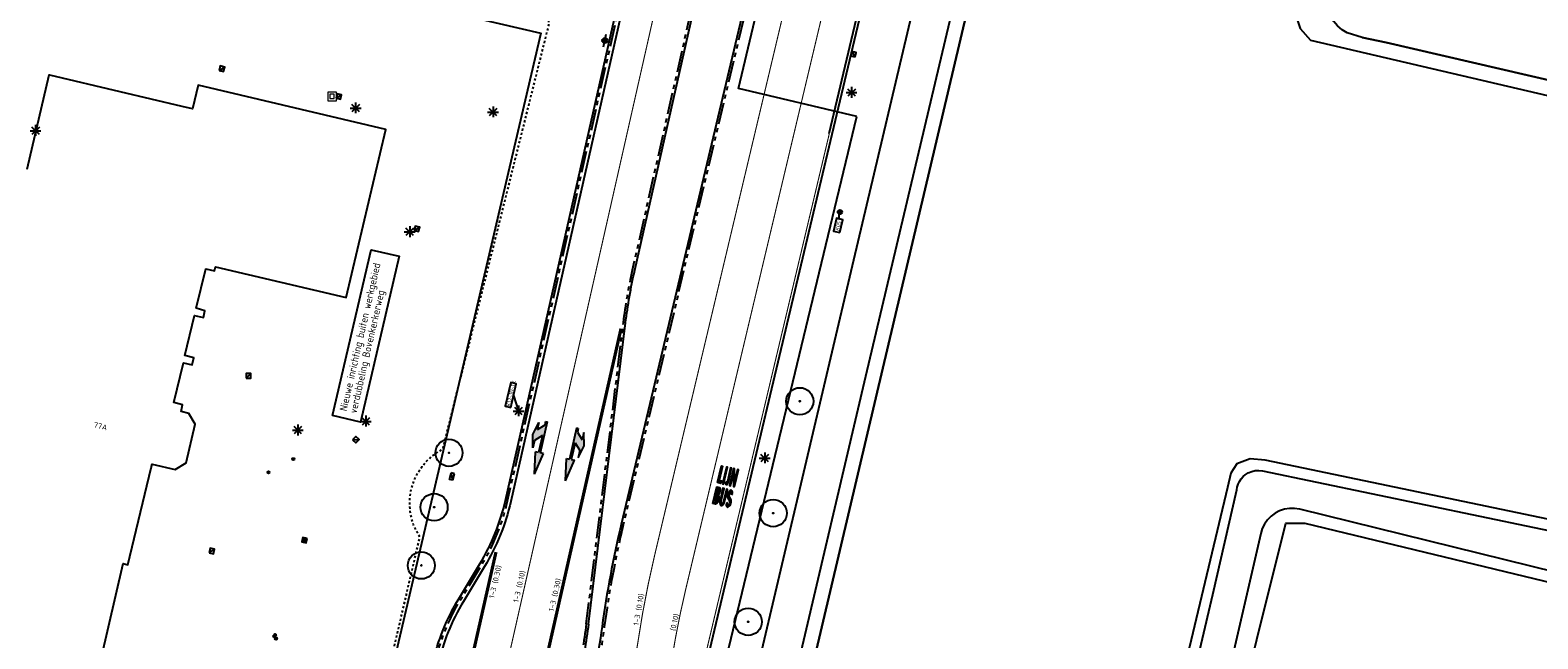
# Model space of a CAD drawing. Header units: metres. Extents: x 116958 to 118326, y 475500 to 477904.
# Tile 892 of 1001: x 117569 to 117709, y 476814 to 476871. Entities that reach past the tile are written whole.
import ezdxf

# ---------------------------------------------------------------- set-up
doc = ezdxf.new("R2010")
doc.units = ezdxf.units.M
doc.header["$LTSCALE"] = 0.2
for name, pattern in [('200-1-3', [20, 5, -15]), ('MATGRENS', [2, 1, -1]), ('VH-TROTTOIRBAND_180-200', [20, 10, -2, 2, -2, 2, -2])]:
    doc.linetypes.add(name, pattern=pattern)
doc.layers.get('0').update_dxf_attribs({"color": 6})
for name, color, linetype in [('B-WE-GR-BOOM-G', 252, 'Continuous'), ('B-WE-GW-WATERGANG_INSTEEK-G', 252, 'Continuous'), ('B-WE-GW-WATERGANG_WATERLIJN-G', 252, 'Continuous'), ('B-WE-IE-MEUBILAIR_WEGMEUBILAIR_LICHTMAST-G', 252, 'Continuous'), ('B-WE-IE-MEUBILAIR_WEGMEUBILAIR_PAAL-G', 252, 'Continuous'), ('B-WE-IE-MEUBILAIR_WEGMEUBILAIR_VERKEERSBORD-G', 252, 'Continuous'), ('B-WE-IE-MEUBILAIR_WEGMEUBILAIR_VERKEERSBORD-PAAL', 252, 'Continuous'), ('B-WE-IE-MEUBILAIR_WEGMEUBILAIR_VLAGGENMAST-G', 252, 'Continuous'), ('B-WE-IE-TERREINAFSCHEIDING_KUNSTMATIG_HEKWERK-G', 252, 'HEKWERK'), ('B-WE-KL-DATA_KAST-G', 90, 'Continuous'), ('B-WE-KW-KUNSTWERK_WALBESCHERMING-GV', 252, 'Continuous'), ('B-WE-OG-BEBOUWING-GV', 252, 'Continuous'), ('B-WE-OG-HUISNUMMER-T25', 2, 'Continuous'), ('B-WE-RI-HWA_KOLK_STRAATKOLK-G', 252, 'Continuous'), ('B-WE-RI-HWA_KOLK_TROTTOIRKOLK-G', 252, 'Continuous'), ('B-WE-VH-GOOT_TEGEL-300', 252, 'Continuous'), ('B-WE-VH-MATERIAALGRENS-G', 252, 'MATGRENS'), ('B-WE-VH-VERHARDING_ASFALT-GV', 252, 'Continuous'), ('B-WE-VW-MARKERING_LANGS_STREEP_13_010-G', 253, '200-1-3'), ('B-WE-VW-MARKERING_LANGS_STREEP_DOORGETROKKEN_010-G', 253, 'Continuous'), ('N-WE-IE-MEUBILAIR_WEGMEUBILAIR_LICHTMAST-G', 2, 'Continuous'), ('N-WE-VH-AFBREEKLIJN-G', 4, 'Continuous'), ('N-WE-VH-GOOT_TEGEL-300', 251, 'Continuous'), ('N-WE-VH-KANTOPSLUITING_ACHTERKANTBAND-G', 251, 'Continuous'), ('N-WE-VH-KANTOPSLUITING_TROTTOIRBAND_180 200-G', 251, 'VH-TROTTOIRBAND_180-200'), ('N-WE-VH-VERHARDING_KANT_ASFALT-G', 251, 'Continuous'), ('N-WE-VW-MARKERING_LANGS_STREEP_100_300_010-G', 1, '200-1-3'), ('N-WE-VW-MARKERING_LANGS_STREEP_100_300_030-G', 1, '200-1-3'), ('N-WE-VW-MARKERING_LANGS_STREEP_GETROKKEN_010-G', 1, 'Continuous'), ('N-WE-VW-MARKERING_PIJL-S', 1, 'Continuous'), ('N-WE-VW-MARKERING_SYMBOOL-S', 1, 'Continuous'), ('N-WE-VW-MARKERING_TEKST-G', 7, 'Continuous'), ('X-XX-WERKGRENS-G', 4, 'WERKGRENS')]:
    doc.layers.add(name, color=color, linetype=linetype)
doc.layers.add('B-WE-RI-RIOOLPUT', color=31, linetype='Continuous', lineweight=0)
doc.styles.get("Standard").update_dxf_attribs({"font": 'isocp.shx'})
doc.linetypes.add('HEKWERK', pattern='A,5,-1,[103,standaard.shx,S=0.5,R=0,X=0,Y=0],-1', length=7)
doc.linetypes.add('WERKGRENS', pattern='A,5,-2,[100,standaard.shx,S=1,R=0,X=0,Y=0],-2', length=9)

# ---------------------------------------------------------------- blocks, each defined once
blk = doc.blocks.new('CELQ70108')
for p, q in [((-0.62, 0.31), (0.62, 0.31)), ((-0.62, -0.31), (-0.62, 0.31)), ((-0.62, -0.31), (0.62, 0.31)), ((0.62, -0.31), (0.62, 0.31)), ((-0.62, -0.31), (0.62, -0.31))]:
    blk.add_line(p, q)
blk = doc.blocks.new('CELQ211865')
for p, q in [((-0.5, 0), (0.5, 0)), ((0.35, -0.34), (-0.35, 0.34)), ((0.35, 0.34), (-0.35, -0.34)), ((0, 0.53), (0, -0.47))]:
    blk.add_line(p, q)
blk = doc.blocks.new('Vb')
blk.add_lwpolyline([(125, -138), (-127, -138), (0, 185), (114, -100), (-71, -100), (0, 100), (56, -60), (-13, -60), (0, -20), (1, 30)])
blk.add_circle((0, 0), 200)
blk = doc.blocks.new('Pbrd')
for points in [[(-400, -400), (400, -400), (400, 400), (-400, 400)], [(-200, -200), (200, -200), (200, 200), (-200, 200)]]:
    blk.add_lwpolyline(points, close=True)
blk = doc.blocks.new('Kvtrot')
blk.add_line((0, -420), (420, 0))
at = {"flags": 128}
blk.add_lwpolyline([(0, -420), (420, -420), (420, 0), (0, 0)], close=True, dxfattribs=at)
blk = doc.blocks.new('Bestboom')
h = blk.add_hatch(color=256)
h.dxf.hatch_style = 1
h.paths.add_polyline_path([(41, 0, 1), (-41, 0, 1)])
for radius in [1260, 41.1]:
    blk.add_circle((0, 0), radius)
blk = doc.blocks.new('Kvstr')
for p, q in [((0, 0), (420, -420)), ((0, -420), (420, 0))]:
    blk.add_line(p, q)
at = {"flags": 128}
blk.add_lwpolyline([(0, -420), (420, -420), (420, 0), (0, 0)], close=True, dxfattribs=at)
blk = doc.blocks.new('Vri-mast')
at = {"flags": 128}
blk.add_lwpolyline([(0, 330, -0.3333333), (150, 330, 0.3333333), (300, 330), (300, 180, -0.3333333), (150, 180, 0.3333333), (0, 180), (0, 330)], format="xyb", dxfattribs=at)
blk.add_lwpolyline([(0, 180), (0, 0)], dxfattribs=at)
blk.add_circle((0, 0), 117)
blk = doc.blocks.new('Betonpaal')
blk.add_hatch(color=256).paths.add_polyline_path([(0, -100, 0.4142136), (100, 0, 0.4142136), (0, 100)])
blk.add_line((0, 100), (0, -100))
blk.add_circle((0, 0), 100)
blk = doc.blocks.new('N-SVW-MARKERING_PIJL_COMBI_RD_RA_5.0')
at = {"layer": 'N-WE-VW-MARKERING_PIJL-S'}
h = blk.add_hatch(color=256, dxfattribs=at)
h.paths.add_polyline_path([(1.45, -0.98), (0.25, -0.68), (0.95, -0.68), (0.57, -0.3), (1.57, -0.3), (1.95, -0.68), (2.65, -0.68)])
h.paths.add_polyline_path([(2.95, -0.38), (2.95, -0.08), (1.35, -0.08), (1.57, -0.3), (0.57, -0.3), (0.35, -0.08), (0, -0.08), (0, 0.07), (2.95, 0.07), (2.95, 0.38), (5, 0)], flags=16)
for p, q in [((0, 0.07), (2.95, 0.07)), ((0, -0.08), (0, 0.07)), ((5, 0), (2.95, 0.38)), ((2.95, 0.38), (2.95, 0.07)), ((0, -0.08), (0.35, -0.08)), ((1.45, -0.98), (0.25, -0.68)), ((0.25, -0.68), (0.95, -0.68)), ((0.35, -0.08), (0.95, -0.68)), ((1.35, -0.08), (1.95, -0.68)), ((1.35, -0.08), (2.95, -0.08)), ((2.65, -0.68), (1.45, -0.98)), ((1.95, -0.68), (2.65, -0.68)), ((5, 0), (2.95, -0.38)), ((2.95, -0.08), (2.95, -0.38))]:
    blk.add_line(p, q, dxfattribs=at)
blk = doc.blocks.new('N-SVW-MARKERING_PIJL_COMBI_RD_LA_5.0')
at = {"layer": 'N-WE-VW-MARKERING_PIJL-S'}
h = blk.add_hatch(color=256, dxfattribs=at)
h.paths.add_polyline_path([(1.58, 0.3), (0.57, 0.3), (0.95, 0.67), (0.25, 0.67), (1.45, 0.97), (2.65, 0.67), (1.95, 0.67)])
h.paths.add_polyline_path([(2.95, -0.38), (2.95, -0.08), (0, -0.08), (0, 0.07), (0.35, 0.07), (0.57, 0.3), (1.58, 0.3), (1.35, 0.07), (2.95, 0.07), (2.95, 0.37), (5, 0)], flags=16)
for p, q in [((0, 0.07), (0.35, 0.07)), ((0, 0.07), (0, -0.08)), ((1.45, 0.97), (0.25, 0.67)), ((0.25, 0.67), (0.95, 0.67)), ((0.35, 0.07), (0.95, 0.67)), ((1.35, 0.07), (1.95, 0.67)), ((1.35, 0.07), (2.95, 0.07)), ((2.65, 0.67), (1.45, 0.97)), ((1.95, 0.67), (2.65, 0.67)), ((2.95, 0.07), (2.95, 0.37)), ((5, 0), (2.95, 0.37)), ((0, -0.08), (2.95, -0.08)), ((5, 0), (2.95, -0.38)), ((2.95, -0.38), (2.95, -0.08))]:
    blk.add_line(p, q, dxfattribs=at)
blk = doc.blocks.new('N-SVW-MARKERING_SYMBOOL_LIJNBUS_1.6')
for points in [[(-0.81, 0.2), (-0.81, 1.8), (-0.71, 1.8), (-0.71, 0.44), (-0.5, 0.44), (-0.5, 0.2)], [(-0.34, 0.2), (-0.34, 1.8), (-0.24, 1.8), (-0.24, 0.2)], [(0.13, 0.35), (0.14, 0.42), (0.15, 0.5), (0.15, 1.8), (0.05, 1.8), (0.05, 0.5, -0.685922), (-0.08, 0.45), (-0.12, 0.3), (-0.06, 0.27), (-0.03, 0.22), (0, 0.2), (0.03, 0.2), (0.06, 0.22), (0.1, 0.26)], [(0.42, 0.2), (0.32, 0.2), (0.32, 1.8), (0.42, 1.8), (0.71, 0.6), (0.71, 1.8), (0.81, 1.8), (0.81, 0.2), (0.71, 0.2), (0.42, 1.4)], [(0.12, -1.38, -0.168784), (0.05, -1.59, -0.557375), (-0.04, -1.59, -0.168784), (-0.11, -1.38), (-0.11, -0.2), (-0.21, -0.2), (-0.21, -1.38, 0.185168), (-0.06, -1.77, 0.445624), (0.07, -1.77, 0.185168), (0.22, -1.38), (0.22, -0.2), (0.12, -0.2)]]:
    blk.add_hatch(color=256).paths.add_polyline_path(points)
h = blk.add_hatch(color=256)
h.paths.add_polyline_path([(-0.81, -1.8), (-0.81, -0.2), (-0.53, -0.2), (-0.46, -0.3), (-0.44, -0.4), (-0.42, -0.5), (-0.42, -0.6), (-0.44, -0.7), (-0.46, -0.8), (-0.48, -0.88), (-0.4, -1.05), (-0.36, -1.3), (-0.37, -1.4), (-0.39, -1.5), (-0.42, -1.6), (-0.46, -1.7), (-0.54, -1.8)])
h.paths.add_polyline_path([(-0.71, -0.82), (-0.71, -0.42), (-0.56, -0.42), (-0.54, -0.51), (-0.54, -0.59), (-0.56, -0.68), (-0.57, -0.78), (-0.58, -0.82)], flags=16)
h.paths.add_polyline_path([(-0.71, -1.58), (-0.71, -1.03), (-0.54, -1.03), (-0.52, -1.09), (-0.48, -1.3), (-0.49, -1.38), (-0.5, -1.46), (-0.54, -1.56), (-0.55, -1.58)], flags=16)
h = blk.add_hatch(color=256)
edge = h.paths.add_edge_path()
edge.add_ellipse((0.57, -0.45), major_axis=(0.0614, 0), ratio=0.963855, start_angle=46.1905, end_angle=133.8095, ccw=False)
edge.add_ellipse((0.36, -0.61), major_axis=(0.324, 0), ratio=0.963855, start_angle=-1.0445, end_angle=39.7203, ccw=False)
edge.add_line((0.69, -0.61), (0.77, -0.46))
edge.add_ellipse((0.1, -0.66), major_axis=(0.705, 0), ratio=0.963855, start_angle=17.3037, end_angle=39.9387)
edge.add_ellipse((0.58, -0.28), major_axis=(-0.0827, 0), ratio=0.963855, start_angle=219.9387, end_angle=320.0613)
edge.add_ellipse((1.05, -0.66), major_axis=(0.701, 0), ratio=0.963855, start_angle=140.0613, end_angle=163.6316)
edge.add_ellipse((1.1, -0.68), major_axis=(-0.755, 0), ratio=0.963855, start_angle=343.6316, end_angle=371.4584)
edge.add_ellipse((0.77, -0.74), major_axis=(0.42, 0), ratio=0.963855, start_angle=191.4584, end_angle=226.8312)
edge.add_ellipse((-7.49, -9.23), major_axis=(-11.66, 0), ratio=0.963855, start_angle=225.6515, end_angle=226.8312, ccw=False)
edge.add_ellipse((0.51, -1.35), major_axis=(0.217, 0), ratio=0.963855, start_angle=-11.18, end_angle=45.6515, ccw=False)
edge.add_ellipse((2.98, -1.82), major_axis=(2.31, 0), ratio=0.963855, start_angle=168.82, end_angle=171.6649)
edge.add_ellipse((0.54, -1.47), major_axis=(0.163, 0), ratio=0.963855, start_angle=310.4986, end_angle=351.6649, ccw=False)
edge.add_ellipse((0.6, -1.54), major_axis=(-0.0655, 0), ratio=0.963855, start_angle=49.5014, end_angle=130.4986, ccw=False)
edge.add_ellipse((0.67, -1.47), major_axis=(-0.163, 0), ratio=0.963855, start_angle=8.3351, end_angle=49.5014, ccw=False)
edge.add_ellipse((-1.78, -1.82), major_axis=(-2.31, 0), ratio=0.963855, start_angle=188.3351, end_angle=191.18)
edge.add_line((0.49, -1.39), (0.4, -1.54))
edge.add_ellipse((0.98, -1.39), major_axis=(-0.6, 0), ratio=0.963855, start_angle=15.2802, end_angle=28.6212)
edge.add_ellipse((0.98, -1.39), major_axis=(-0.6, 0), ratio=0.963855, start_angle=28.6212, end_angle=41.9622)
edge.add_ellipse((0.6, -1.72), major_axis=(-0.0853, 0), ratio=0.963855, start_angle=41.9622, end_angle=138.0378)
edge.add_ellipse((0.21, -1.39), major_axis=(0.6, 0), ratio=0.963855, start_angle=318.0378, end_angle=339.0189)
edge.add_ellipse((0.05, -1.33), major_axis=(0.776, 0), ratio=0.963855, start_angle=339.0189, end_angle=371.2202)
edge.add_ellipse((0.4, -1.26), major_axis=(0.414, 0), ratio=0.963855, start_angle=11.2202, end_angle=47.0693)
edge.add_ellipse((7.72, 6.32), major_axis=(-10.33, 0), ratio=0.963855, start_angle=45.8221, end_angle=47.0693, ccw=False)
edge.add_ellipse((0.69, -0.65), major_axis=(-0.244, 0), ratio=0.963855, start_angle=-7.8691, end_angle=45.8221, ccw=False)
edge.add_ellipse((2.17, -0.84), major_axis=(1.74, 0), ratio=0.963855, start_angle=168.3539, end_angle=172.1309, ccw=False)
edge.add_ellipse((0.66, -0.54), major_axis=(0.193, 0), ratio=0.963855, start_angle=133.8095, end_angle=168.3539, ccw=False)
blk.add_line((0.49, -1.39), (0.4, -1.54))
at = {"flags": 128}
for points in [[(-0.81, 0.2), (-0.81, 1.8), (-0.71, 1.8), (-0.71, 0.44), (-0.5, 0.44), (-0.5, 0.2)], [(-0.34, 0.2), (-0.24, 0.2), (-0.24, 1.8), (-0.34, 1.8)], [(0.42, 1.4), (0.71, 0.2), (0.81, 0.2), (0.81, 1.8), (0.71, 1.8), (0.71, 0.6), (0.42, 1.8), (0.32, 1.8), (0.32, 0.2), (0.42, 0.2)], [(-0.56, -0.42), (-0.71, -0.42), (-0.71, -0.82), (-0.58, -0.82), (-0.57, -0.78), (-0.56, -0.68), (-0.54, -0.59), (-0.54, -0.51)], [(-0.71, -1.58), (-0.55, -1.58), (-0.54, -1.56), (-0.5, -1.46), (-0.49, -1.38), (-0.48, -1.3), (-0.52, -1.09), (-0.54, -1.03), (-0.71, -1.03)]]:
    blk.add_lwpolyline(points, close=True, dxfattribs=at)
for points in [[(-0.08, 0.45), (-0.12, 0.3), (-0.06, 0.27), (-0.03, 0.22), (0, 0.2), (0.03, 0.2), (0.06, 0.22), (0.1, 0.26), (0.13, 0.35), (0.14, 0.42), (0.15, 0.5), (0.15, 1.8), (0.05, 1.8), (0.05, 0.5, -0.685922)], [(0.22, -1.38), (0.22, -0.2), (0.12, -0.2), (0.12, -1.38, -0.168784), (0.05, -1.59, -0.557375), (-0.04, -1.59, -0.168784), (-0.11, -1.38), (-0.11, -0.2), (-0.21, -0.2), (-0.21, -1.38, 0.185168), (-0.06, -1.77, 0.445624), (0.07, -1.77, 0.185168)]]:
    blk.add_lwpolyline(points, format="xyb", close=True, dxfattribs=at)
for points in [[(-0.81, -1.8), (-0.81, -0.2), (-0.53, -0.2), (-0.46, -0.3), (-0.44, -0.4), (-0.42, -0.5), (-0.42, -0.6), (-0.44, -0.7), (-0.46, -0.8), (-0.48, -0.88), (-0.4, -1.05), (-0.36, -1.3), (-0.37, -1.4), (-0.39, -1.5), (-0.42, -1.6), (-0.46, -1.7), (-0.54, -1.8), (-0.54, -1.8), (-0.81, -1.8)], [(0.69, -0.61), (0.69, -0.61), (0.77, -0.46)]]:
    blk.add_lwpolyline(points, dxfattribs=at)
for centre, major_axis, start_param, end_param in [((1.1, -0.68), (-0.755, 0), -0.285682, 0.199986), ((0.77, -0.74), (0.42, 0), -2.941607, -2.324235), ((1.05, -0.66), (0.701, 0), 2.444531, 2.855911), ((0.69, -0.65), (-0.244, 0), -0.137342, 0.799746), ((2.17, -0.84), (1.74, 0), 2.938331, 3.004251), ((0.66, -0.54), (0.193, 0), 2.335417, 2.938331), ((-7.49, -9.23), (-11.66, 0), -2.344823, -2.324235), ((-1.78, -1.82), (-2.31, 0), -2.996118, -2.946464), ((0.58, -0.28), (-0.0827, 0), -2.444531, -0.697061), ((7.72, 6.32), (-10.33, 0), 0.799746, 0.821514), ((0.57, -0.45), (0.0614, 0), 0.806176, 2.335417), ((0.36, -0.61), (0.324, 0), -0.01823, 0.69325), ((0.1, -0.66), (0.705, 0), 0.302007, 0.697061), ((0.51, -1.35), (0.217, 0), -0.195129, 0.79677), ((0.4, -1.26), (0.414, 0), 0.19583, 0.821514), ((2.98, -1.82), (2.31, 0), 2.946464, 2.996118), ((0.05, -1.33), (0.776, 0), -0.366189, 0.19583), ((0.98, -1.39), (-0.6, 0), 0.26669, 0.499534), ((0.98, -1.39), (-0.6, 0), 0.499534, 0.732378), ((0.67, -1.47), (-0.163, 0), 0.145475, 0.863963), ((0.6, -1.72), (-0.0853, 0), 0.732378, 2.409214), ((0.6, -1.54), (-0.0655, 0), 0.863963, 2.27763), ((0.54, -1.47), (0.163, 0), -0.863963, -0.145475), ((0.21, -1.39), (0.6, 0), -0.732378, -0.366189)]:
    blk.add_ellipse(centre, major_axis=major_axis, ratio=0.963855, start_param=start_param, end_param=end_param)
blk = doc.blocks.new('Symblm')
h = blk.add_hatch(color=256)
edge = h.paths.add_edge_path()
edge.add_arc((0, 0), 241, 0, 360)
blk.add_line((-590, 0), (590, 0))
blk.add_circle((0, 0), 241)

msp = doc.modelspace()

# ---------------------------------------------------------------- linework, layer by layer
at = {"layer": 'B-WE-GW-WATERGANG_INSTEEK-G', "flags": 128}
for points in [[(117687.665, 476875.647), (117686.405, 476873.003), (117687.162, 476870.786), (117688.108, 476869.705), (117721.382, 476861.935)], [(117730.736, 476732.101), (117668.888, 476746.109), (117667.131, 476747.231), (117667.056, 476749.609), (117685.832, 476824.841), (117687.586, 476824.841), (117727.427, 476815.235), (117748.35, 476810.191), (117748.872, 476811.865)]]:
    msp.add_lwpolyline(points, dxfattribs=at)
msp.add_lwpolyline([(117749.644, 476815.173), (117749.836, 476816.157), (117744.106, 476818.131), (117683.883, 476830.706), (117682.497, 476830.842), (117681.254, 476830.369), (117680.707, 476829.483), (117680.395, 476828.176), (117672.814, 476796.371), (117662.096, 476749.128), (117660.616, 476748.281), (117660.119, 476746.09, 0.4142136), (117663.891, 476740.109)], format="xyb", dxfattribs=at)
at = {"layer": 'B-WE-GW-WATERGANG_WATERLIJN-G', "flags": 128}
for points in [[(117721.724, 476863.327), (117695.144, 476869.506), (117692.906, 476869.958), (117691.498, 476870.378), (117691.033, 476870.683), (117690.617, 476871.052), (117690.257, 476871.475), (117689.961, 476871.946), (117689.735, 476872.454), (117689.584, 476872.989), (117689.51, 476873.54), (117689.515, 476874.096), (117689.817, 476875.399), (117688.049, 476875.603), (117687.665, 476875.647)], [(117663, 476749.753), (117668.755, 476773.65), (117673.485, 476794.631), (117679.027, 476818.213), (117681.251, 476827.961), (117681.306, 476828.199), (117681.391, 476828.476), (117681.515, 476828.737), (117681.675, 476828.978), (117681.848, 476829.174), (117682.046, 476829.345), (117682.334, 476829.527), (117682.649, 476829.658), (117682.982, 476829.733), (117683.322, 476829.75), (117683.661, 476829.71), (117744.204, 476817.074), (117749.644, 476815.173)], [(117742.813, 476812.407), (117727.631, 476816.153), (117687.132, 476826.144), (117687.104, 476826.151), (117687.077, 476826.157), (117686.612, 476826.225), (117686.142, 476826.219), (117685.679, 476826.14), (117685.234, 476825.99), (117684.818, 476825.772), (117684.44, 476825.492), (117684.112, 476825.157), (117683.839, 476824.774), (117683.63, 476824.353), (117683.489, 476823.905), (117678.456, 476802.033)]]:
    msp.add_lwpolyline(points, dxfattribs=at)
at = {"layer": 'B-WE-IE-MEUBILAIR_WEGMEUBILAIR_VERKEERSBORD-G'}
for points in [[(117644.407, 476851.842), (117644.688, 476853.036), (117644.084, 476853.179), (117643.803, 476851.985)], [(117613.826, 476835.601), (117614.341, 476837.791), (117613.839, 476837.909), (117613.324, 476835.719)]]:
    msp.add_lwpolyline(points, close=True, dxfattribs=at)
at = {"layer": 'B-WE-IE-MEUBILAIR_WEGMEUBILAIR_VERKEERSBORD-G', "flags": 128}
for points in [[(117644.305, 476853.564), (117644.295, 476853.129)], [(117614.083, 476836.696), (117614.556, 476835.255)]]:
    msp.add_lwpolyline(points, dxfattribs=at)
at = {"layer": 'B-WE-IE-TERREINAFSCHEIDING_KUNSTMATIG_HEKWERK-G', "flags": 128}
msp.add_lwpolyline([(117661.237, 476893.692), (117647.728, 476836.507), (117638.593, 476797.751), (117632.237, 476770.662), (117631.021, 476764.752)], dxfattribs=at)
at = {"layer": 'B-WE-KW-KUNSTWERK_WALBESCHERMING-GV', "flags": 128}
msp.add_lwpolyline([(117692.906, 476869.958), (117695.144, 476869.506), (117721.724, 476863.327), (117767.027, 476852.795), (117786.28, 476848.32), (117795.18, 476846.251), (117795.454, 476845.851), (117800.415, 476844.726), (117800.497, 476845.015), (118104.307, 476774.388)], dxfattribs=at)
at = {"layer": 'B-WE-OG-BEBOUWING-GV', "flags": 128}
for points in [[(117584.616, 476844.828), (117585.513, 476848.481), (117586.328, 476848.289), (117586.415, 476848.659), (117598.563, 476845.796), (117602.241, 476861.409), (117584.789, 476865.521), (117584.273, 476863.328), (117583.33, 476863.55), (117577.57, 476864.907), (117571.024, 476866.45), (117570.943, 476866.469), (117568.877, 476857.703)], [(117575.78, 476812.274), (117577.836, 476821.094), (117578.279, 476820.991), (117580.434, 476829.987), (117580.519, 476830.342), (117582.677, 476829.836), (117583.678, 476830.455), (117584.511, 476834.054), (117583.923, 476835.023), (117583.212, 476835.234), (117583.361, 476835.846), (117582.537, 476836.062), (117583.441, 476839.752), (117584.259, 476839.57), (117584.394, 476840.199), (117583.559, 476840.429), (117584.468, 476844.141), (117585.285, 476843.955), (117585.422, 476844.583), (117584.616, 476844.828)]]:
    msp.add_lwpolyline(points, dxfattribs=at)
at = {"layer": 'B-WE-VH-GOOT_TEGEL-300', "flags": 128}
msp.add_lwpolyline([(117710.57, 477143.902), (117643.37, 476861.013)], dxfattribs=at)
at = {"layer": 'B-WE-VH-MATERIAALGRENS-G', "flags": 128}
msp.add_lwpolyline([(117581.001, 476773.422), (117595.446, 476785.432), (117596.036, 476786.124), (117596.563, 476786.865), (117597.025, 476787.648), (117605.395, 476823.575), (117605.072, 476824.123), (117604.813, 476824.703), (117604.621, 476825.309), (117604.498, 476825.933), (117604.446, 476826.567), (117604.465, 476827.202), (117604.556, 476827.831), (117604.717, 476828.446), (117604.946, 476829.039), (117605.241, 476829.603), (117605.597, 476830.13), (117606.01, 476830.613), (117606.475, 476831.047), (117606.985, 476831.426), (117607.535, 476831.745), (117617.37, 476871.106), (117617.38, 476871.509), (117617.327, 476871.908), (117617.212, 476872.294), (117617.039, 476872.658), (117616.812, 476872.99), (117616.536, 476873.283), (117616.217, 476873.53), (117615.864, 476873.724), (117615.299, 476873.808), (117614.571, 476873.986)], dxfattribs=at)
at = {"layer": 'B-WE-VH-VERHARDING_ASFALT-GV'}
for p, q in [((117659.983, 476894.307), (117646.779, 476838.463)), ((117645.699, 476849.305), (117653.406, 476881.972)), ((117634.302, 476800.877), (117645.699, 476849.305)), ((117646.779, 476838.463), (117637.096, 476797.296))]:
    msp.add_line(p, q, dxfattribs=at)
at = {"layer": 'B-WE-VH-VERHARDING_ASFALT-GV', "flags": 128}
for points in [[(117710.862, 477143.832), (117643.662, 476860.944)], [(117635.744, 476785.607), (117638.593, 476797.751), (117647.728, 476836.507), (117661.237, 476893.692), (117661.416, 476894.449), (117672.624, 476941.859), (117676.927, 476946.357), (117700.12, 476970.389), (117702.471, 476971.097), (117709.112, 476969.56), (117709.112, 476969.56)]]:
    msp.add_lwpolyline(points, dxfattribs=at)
at = {"layer": 'B-WE-VW-MARKERING_LANGS_STREEP_13_010-G', "const_width": 0.1, "flags": 128}
msp.add_lwpolyline([(117636.868, 476862.588), (117674.425, 477020.723), (117704.064, 477145.161)], dxfattribs=at)
at = {"layer": 'B-WE-VW-MARKERING_LANGS_STREEP_DOORGETROKKEN_010-G', "const_width": 0.1, "flags": 128}
msp.add_lwpolyline([(117640.309, 476861.757), (117681.243, 477034.075), (117688.166, 477049.809)], dxfattribs=at)
at = {"layer": 'N-WE-VH-AFBREEKLIJN-G'}
msp.add_lwpolyline([(117597.282, 476834.844), (117600.884, 476850.247), (117603.476, 476849.64), (117599.873, 476834.237)], close=True, dxfattribs=at)
at = {"layer": 'N-WE-VH-GOOT_TEGEL-300', "flags": 128}
msp.add_lwpolyline([(117624.467, 476875.265), (117624.759, 476875.199), (117613.828, 476826.852, -0.0806116), (117611.396, 476820.82), (117609.436, 476817.581, 0.0806116), (117607.076, 476811.728), (117596.434, 476764.661, -0.4168743), (117584.025, 476756.907), (117584.092, 476757.191)], format="xyb", dxfattribs=at)
at = {"layer": 'N-WE-VH-KANTOPSLUITING_ACHTERKANTBAND-G', "flags": 128}
for points in [[(117621.05, 476815.485), (117624.498, 476843.45, -0.0249223), (117625.35, 476848.338), (117637.308, 476901.228, 0.0070034), (117640.245, 476915.117), (117643.791, 476933.135, -0.0094765), (117647.802, 476951.649), (117694.242, 477147.993)], [(117584.14, 476757.394, 0.4168743), (117595.947, 476764.771), (117606.588, 476811.838, -0.0806116), (117609.008, 476817.84), (117610.968, 476821.079, 0.0806116), (117613.34, 476826.962), (117624.271, 476875.309, 0.7521579), (117623.767, 476875.587, -0.2483252), (117618.211, 476873.875), (117609.768, 476875.774)], [(117636.167, 476875.581), (117624.087, 476824.73, 0.0240983), (117622.311, 476815.241, -0.0213809), (117620.787, 476806.847), (117610.539, 476761.521)]]:
    msp.add_lwpolyline(points, format="xyb", dxfattribs=at)
at = {"layer": 'N-WE-VH-KANTOPSLUITING_ACHTERKANTBAND-G', "extrusion": (0, 0, -1), "flags": 128}
msp.add_lwpolyline([(-117621.05, 476815.485, 0.0249223), (-117620.191, 476810.558)], format="xyb", dxfattribs=at)
at = {"layer": 'N-WE-VH-KANTOPSLUITING_TROTTOIRBAND_180 200-G', "flags": 128}
for points in [[(117620.851, 476815.51), (117624.3, 476843.475, -0.0249223), (117625.155, 476848.382), (117637.113, 476901.272, 0.0070034), (117640.049, 476915.156), (117643.595, 476933.173, -0.0094765), (117647.607, 476951.695), (117694.047, 477148.039)], [(117584.094, 476757.199, 0.4168743), (117596.142, 476764.727), (117606.783, 476811.794, -0.0806116), (117609.179, 476817.736), (117611.139, 476820.976, 0.0806116), (117613.535, 476826.918), (117624.467, 476875.265, 0.7521579), (117623.625, 476875.729, -0.2481789), (117618.252, 476874.071), (117609.812, 476875.969)], [(117636.362, 476875.534), (117624.282, 476824.683, 0.0240983), (117622.51, 476815.214, -0.0213809), (117620.982, 476806.803), (117611.994, 476767.05)]]:
    msp.add_lwpolyline(points, format="xyb", dxfattribs=at)
at = {"layer": 'N-WE-VH-KANTOPSLUITING_TROTTOIRBAND_180 200-G', "extrusion": (0, 0, -1), "flags": 128}
msp.add_lwpolyline([(-117620.851, 476815.51, 0.0249223), (-117619.996, 476810.602)], format="xyb", dxfattribs=at)
at = {"layer": 'N-WE-VH-VERHARDING_KANT_ASFALT-G', "flags": 128}
msp.add_lwpolyline([(117643.662, 476860.944), (117631.298, 476808.894), (117626.752, 476788.789)], dxfattribs=at)
at = {"layer": 'N-WE-VW-MARKERING_LANGS_STREEP_100_300_010-G', "const_width": 0.1, "flags": 128}
msp.add_lwpolyline([(117690.379, 477148.391), (117646.871, 476964.443, 0.0076768), (117645.219, 476956.947), (117636.811, 476915.793, -0.0070034), (117633.895, 476901.999), (117606.169, 476779.377)], format="xyb", dxfattribs=at)
at = {"layer": 'N-WE-VW-MARKERING_LANGS_STREEP_100_300_010-G', "flags": 128}
msp.add_lwpolyline([(117636.868, 476862.588, 0.1, 0.1, 0), (117627.204, 476821.904, 0.1, 0.1, 0.0215714), (117625.631, 476813.731, 0.1, 0.1, -0.0188543), (117624.201, 476806.075, 0.1, 0.1, 0), (117614.837, 476764.659, 0.1, 0.1, 0), (117609.095, 476730.617, 0, 0, 0)], format="xyseb", dxfattribs=at)
at = {"layer": 'N-WE-VW-MARKERING_LANGS_STREEP_100_300_030-G', "const_width": 0.3, "flags": 128}
for points in [[(117624.073, 476842.918), (117609.645, 476779.103)], [(117603.061, 476780.592), (117612.461, 476822.167)]]:
    msp.add_lwpolyline(points, dxfattribs=at)
at = {"layer": 'N-WE-VW-MARKERING_LANGS_STREEP_GETROKKEN_010-G', "const_width": 0.1, "flags": 128}
for points in [[(117640.309, 476861.757), (117630.101, 476818.786)], [(117643.412, 476861.003), (117631.048, 476808.953)]]:
    msp.add_lwpolyline(points, dxfattribs=at)
at = {"layer": 'N-WE-VW-MARKERING_LANGS_STREEP_GETROKKEN_010-G', "extrusion": (0, 0, -1), "const_width": 0.1, "flags": 128}
msp.add_lwpolyline([(-117630.101, 476818.786, -0.0186217), (-117628.754, 476811.997, 0.015905), (-117627.469, 476805.337)], format="xyb", dxfattribs=at)
at = {"layer": 'X-XX-WERKGRENS-G', "flags": 128}
msp.add_lwpolyline([(117645.966, 476862.608), (117634.975, 476865.215), (117637.549, 476876.062), (117633.091, 476878.039), (117638.284, 476901.007, 0.0070034), (117641.226, 476914.924), (117644.773, 476932.942, -0.0094765), (117648.775, 476951.419), (117682.14, 477092.483), (117684.939, 477091.821), (117690.015, 477113.189), (117687.195, 477113.856), (117696.076, 477151.406), (117682.569, 477154.508), (117677.871, 477156.523), (117675.919, 477151.954), (117677.602, 477151.204), (117617.875, 476891.201, -0.1410306), (117612.051, 476885.173), (117608.886, 476872.162), (117616.633, 476870.35), (117594.455, 476775.581), (117591.666, 476762.626), (117557.231, 476770.236), (117535.942, 476756.762), (117522.825, 476758.076), (117522.122, 476749.735), (117520.3, 476747.178), (117535.038, 476744.547), (117534.966, 476740.512), (117573.086, 476730.733), (117571.947, 476714.535), (117565.215, 476668.074), (117554.446, 476619.405), (117549.004, 476617.336), (117546.955, 476605.911), (117551.028, 476605.181), (117550.381, 476598.052), (117540.244, 476553.057), (117535.446, 476554.002), (117533.471, 476545.052), (117547.576, 476541.939), (117533.456, 476476.213), (117526.697, 476477.744), (117522.557, 476461.911), (117516.78, 476459.483), (117507.879, 476463.515), (117505.893, 476459.239), (117469.651, 476476.107), (117445.515, 476423.418), (117445.969, 476417.986), (117435.042, 476418.679), (117428.138, 476420.77), (117425.4, 476412.334), (117423.691, 476405.197), (117410.801, 476410.43), (117409.707, 476407.766), (117426.749, 476399.88), (117460.942, 476387.067), (117495.102, 476379.225), (117493.473, 476372.266), (117476.762, 476376.217), (117474.371, 476365.471), (117490.826, 476361.761), (117489.011, 476354.226), (117492.171, 476353.519), (117480.28, 476305.319), (117481.559, 476284.029), (117447.927, 476135.022), (117473.064, 476129.348), (117488.546, 476194.332), (117500.593, 476245.915), (117521.692, 476335.956), (117536.075, 476396.456), (117539.34, 476409.195), (117544.629, 476407.966), (117544.761, 476408.532), (117545.639, 476412.323), (117546.285, 476414.538), (117547.002, 476416.759), (117547.783, 476418.957), (117548.626, 476421.133), (117549.535, 476423.292), (117550.414, 476425.27), (117552.646, 476424.738), (117556.736, 476433.563), (117554.56, 476434.571), (117556.966, 476439.647), (117557.923, 476441.832), (117558.828, 476444.033), (117559.893, 476446.798), (117553.617, 476449.004), (117553.613, 476449.012, 0.0214664), (117555.402, 476455.195), (117565.967, 476498.595), (117570.396, 476517.672), (117575.056, 476516.78), (117577.827, 476530.802), (117583.117, 476555.018), (117595.731, 476619.079), (117602.418, 476639.656), (117617.479, 476703.965), (117625.5, 476736.7), (117655.241, 476731.488), (117659.402, 476732.956), (117666.831, 476731.123), (117669.317, 476741.762), (117666.401, 476742.399, -0.4262244), (117663.39, 476747.393), (117663.437, 476747.595), (117644.312, 476752.004, -0.1598781), (117642.178, 476753.295), (117640.415, 476755.345, 0.1599713), (117634.861, 476758.701), (117632.898, 476759.153), (117633.552, 476762.081), (117631.458, 476762.563), (117637.173, 476786.581), (117628.152, 476788.606), (117645.966, 476862.608)], format="xyb", dxfattribs=at)

# ---------------------------------------------------------------- block references
at = {"layer": 'B-WE-GR-BOOM-G', "xscale": 0.001, "yscale": 0.001, "zscale": 0.001}
for p in [(117640.677, 476836.172), (117608.097, 476831.387), (117606.715, 476826.338), (117638.205, 476825.782), (117605.531, 476820.928), (117635.888, 476815.695)]:
    msp.add_blockref('Bestboom', p, dxfattribs=at)
at = {"layer": 'B-WE-IE-MEUBILAIR_WEGMEUBILAIR_LICHTMAST-G'}
for p in [(117645.486, 476864.835), (117599.428, 476863.389), (117612.187, 476863.025), (117569.706, 476861.303), (117604.45, 476851.896), (117600.372, 476834.308), (117614.556, 476835.255), (117594.064, 476833.478), (117637.419, 476830.884)]:
    msp.add_blockref('CELQ211865', p, dxfattribs=at)
at = {"layer": 'B-WE-IE-MEUBILAIR_WEGMEUBILAIR_PAAL-G', "xscale": 0.001, "yscale": 0.001, "zscale": 0.001, "rotation": 28.08473430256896}
for p in [(117593.638, 476830.805), (117591.333, 476829.58)]:
    msp.add_blockref('Betonpaal', p, dxfattribs=at)
at = {"layer": 'B-WE-IE-MEUBILAIR_WEGMEUBILAIR_VERKEERSBORD-PAAL', "xscale": 0.001, "yscale": 0.001, "zscale": 0.001}
msp.add_blockref('Vb', (117644.402, 476853.739), dxfattribs=at)
at = {"layer": 'B-WE-IE-MEUBILAIR_WEGMEUBILAIR_VLAGGENMAST-G', "xscale": 0.001, "yscale": 0.001, "zscale": 0.001, "rotation": 58.03209476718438}
msp.add_blockref('Vri-mast', (117592.04, 476814.139), dxfattribs=at)
at = {"layer": 'B-WE-KL-DATA_KAST-G', "xscale": 0.5, "yscale": 0.5, "zscale": 0.5, "rotation": 76.7395141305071}
msp.add_blockref('CELQ70108', (117608.381, 476829.177), dxfattribs=at)
at = {"layer": 'B-WE-RI-HWA_KOLK_STRAATKOLK-G', "xscale": 0.001, "yscale": 0.001, "zscale": 0.001, "rotation": 166.6618517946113}
msp.add_blockref('Kvstr', (117594.828, 476823.031), dxfattribs=at)
at = {"layer": 'B-WE-RI-HWA_KOLK_TROTTOIRKOLK-G', "xscale": 0.001, "yscale": 0.001, "zscale": 0.001}
for p, rotation in [((117645.399, 476868.257), 76.63707294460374), ((117586.857, 476867.314), 346.6120729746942), ((117597.721, 476864.728), 346.6120729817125), ((117604.967, 476852.447), 346.5797390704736), ((117599.437, 476832.903), 317.0131063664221), ((117585.915, 476822.519), 346.8715393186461)]:
    msp.add_blockref('Kvtrot', p, dxfattribs=dict(at, rotation=rotation))
msp.add_blockref('Kvtrot', (117589.265, 476838.739), dxfattribs=at)
at = {"layer": 'B-WE-RI-RIOOLPUT', "xscale": 0.001, "yscale": 0.001, "zscale": 0.001}
msp.add_blockref('Pbrd', (117597.247, 476864.49), dxfattribs=at)
at = {"layer": 'N-WE-IE-MEUBILAIR_WEGMEUBILAIR_LICHTMAST-G', "xscale": 0.0009999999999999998, "yscale": 0.0009999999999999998, "zscale": 0.0009999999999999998, "rotation": 77.77}
msp.add_blockref('Symblm', (117622.573, 476869.678), dxfattribs=at)
at = {"layer": 'N-WE-VW-MARKERING_PIJL-S'}
for name, p, rotation in [('N-SVW-MARKERING_PIJL_COMBI_RD_RA_5.0', (117617.147, 476834.284), 257.2595187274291), ('N-SVW-MARKERING_PIJL_COMBI_RD_LA_5.0', (117620.033, 476833.658), 257.259518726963)]:
    msp.add_blockref(name, p, dxfattribs=dict(at, rotation=rotation))
at = {"layer": 'N-WE-VW-MARKERING_SYMBOOL-S', "rotation": 346.8314676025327}
msp.add_blockref('N-SVW-MARKERING_SYMBOOL_LIJNBUS_1.6', (117633.793, 476828.236), dxfattribs=at)

# ---------------------------------------------------------------- texts
at = {"layer": 'B-WE-IE-MEUBILAIR_WEGMEUBILAIR_VERKEERSBORD-G'}
for s, p in [('K05?', (117644.328, 476851.983)), ('K12-1R-1X', (117613.778, 476835.667))]:
    msp.add_text(s, height=0.36, rotation=76.74936, dxfattribs=at).set_placement(p)
at = {"layer": 'B-WE-OG-HUISNUMMER-T25'}
msp.add_text('77A', height=0.5, rotation=346.5, dxfattribs=at).set_placement((117575.056, 476833.766))
at = {"layer": 'N-WE-VH-AFBREEKLIJN-G', "color": 3, "insert": (117598.81, 476835.156), "char_height": 0.7, "attachment_point": 4, "rotation": 77.06119, "line_spacing_factor": 0.8}
msp.add_mtext('Nieuwe inrichting buiten werkgebied\\Pverdubbeling Bovenkerkerweg', dxfattribs=at)
at = {"layer": 'N-WE-VW-MARKERING_TEKST-G'}
for s, rotation, p in [('1-3 (0.30)', 77.13295, (117612.285, 476817.832)), ('1-3 (0.10)', 77.25952, (117614.534, 476817.447)), ('1-3 (0.30)', 77.13295, (117617.827, 476816.615)), ('1-3 (0.10)', 80.15112, (117625.7, 476815.311)), ('(0.10)', 76.74493, (117629.106, 476814.812))]:
    msp.add_text(s, height=0.5, rotation=rotation, dxfattribs=at).set_placement(p)

doc.saveas('drawing.dxf')
